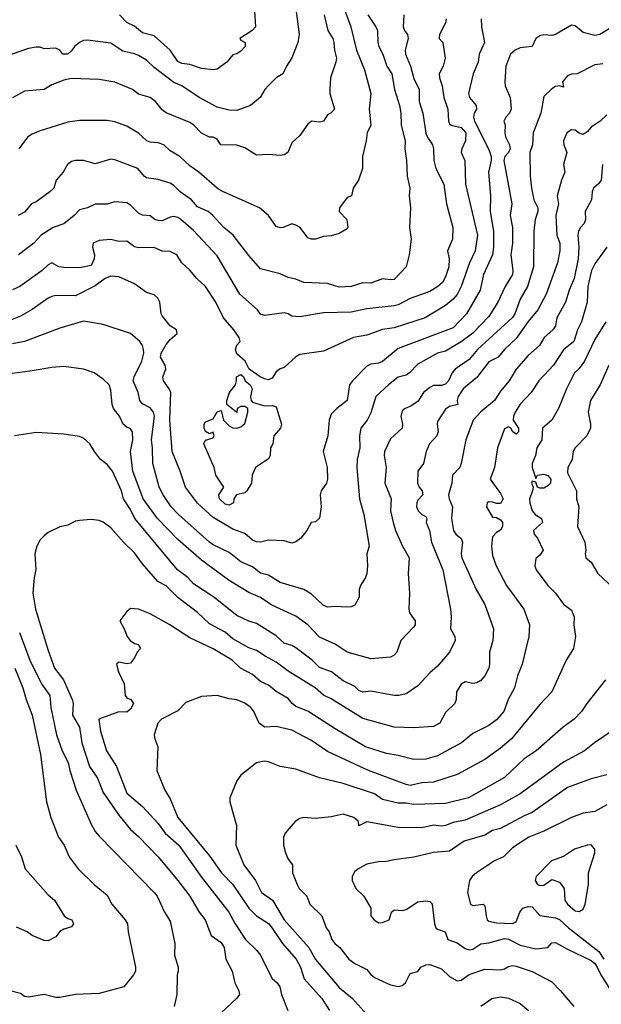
# Model space of a CAD drawing. Header units: metres. Extents: x -46681 to -43747, y -240911 to -237677.
# Tile 271 of 656: x -45106 to -45032, y -240140 to -240015. Entities that reach past the tile are written whole.
import ezdxf

# ---------------------------------------------------------------- set-up
doc = ezdxf.new("R2010")
doc.units = ezdxf.units.M
doc.layers.add('CONTOUR_INDEX', color=1, linetype='Continuous')
doc.layers.add('CONTOUR_INTER', color=3, linetype='Continuous')

msp = doc.modelspace()

# ---------------------------------------------------------------- linework, layer by layer
at = {"layer": 'CONTOUR_INDEX'}
for points, elevation in [([(-45061.46, -240014.52), (-45060.44, -240016.02), (-45060.25, -240016.52), (-45060.21, -240018.02), (-45060.08, -240018.52), (-45059.55, -240019.52), (-45059.03, -240021.02), (-45058.4, -240022.02), (-45058.06, -240024.02), (-45057.42, -240026.02), (-45057.25, -240027.02), (-45057.22, -240028.52), (-45056.71, -240030.52), (-45056.78, -240031.52), (-45056.54, -240033.02), (-45056.46, -240035.02), (-45056.11, -240036.52), (-45056.21, -240037.52), (-45056.02, -240039.02), (-45056.15, -240041.52), (-45055.94, -240043.02), (-45056.2, -240045.02), (-45056.58, -240046.52), (-45058.1, -240048.13), (-45058.6, -240048.2), (-45059.6, -240048.08), (-45061.1, -240048.62), (-45062.1, -240048.56), (-45063.6, -240049.04), (-45065.1, -240049.14), (-45066.6, -240048.64), (-45069.6, -240048.51), (-45070.6, -240048.1), (-45071.6, -240047.9), (-45072.6, -240047.44), (-45075.1, -240046.79), (-45076.6, -240045.08), (-45078.58, -240042.52), (-45079.74, -240041.52), (-45081.15, -240040.02), (-45081.73, -240039.52), (-45083.1, -240038.93), (-45083.87, -240038.02), (-45085.29, -240037.02), (-45086.1, -240036.21), (-45086.6, -240035.92), (-45088.1, -240035.45), (-45089.6, -240035.23), (-45089.9, -240035.02), (-45090.69, -240034.02), (-45093.6, -240032.94), (-45094.1, -240032.86), (-45096.1, -240033.45), (-45097.6, -240033.01), (-45098.6, -240033.02), (-45099.1, -240033.16), (-45099.62, -240033.52), (-45100.17, -240034.52), (-45101.07, -240035.52), (-45101.38, -240036.52), (-45101.87, -240037.02), (-45103.6, -240038.27), (-45104.19, -240038.52), (-45105.1, -240039.6), (-45105.9, -240040.02)], 90), ([(-45031.6, -240020.74), (-45032.6, -240020.86), (-45034.88, -240022.02), (-45035.6, -240022.05), (-45036.1, -240022.25), (-45036.71, -240023.02), (-45036.6, -240023.69), (-45037.1, -240023.52), (-45037.6, -240023.6), (-45038.1, -240023.93), (-45039.1, -240024.91), (-45039.46, -240027.02), (-45040.44, -240029.52), (-45040.55, -240031.02), (-45040.86, -240032.02), (-45040.83, -240035.02), (-45040.67, -240036.52), (-45040.35, -240038.02), (-45039.84, -240039.02), (-45039.84, -240039.52), (-45040.2, -240040.52), (-45040.38, -240042.02), (-45040.43, -240046.52), (-45041.16, -240049.02), (-45042.1, -240050.65), (-45042.8, -240052.52), (-45043.1, -240052.98), (-45047.52, -240057.02), (-45048.6, -240058.29), (-45050.37, -240059.52), (-45050.74, -240060.02), (-45051.21, -240061.02), (-45051.6, -240061.45), (-45052.1, -240061.61), (-45053.1, -240061.61), (-45053.6, -240061.88), (-45054.37, -240062.52), (-45055.1, -240063.66), (-45056.1, -240064.29), (-45056.72, -240064.52), (-45057.1, -240064.84), (-45057.25, -240065.52), (-45057.04, -240066.52), (-45057.09, -240067.02), (-45058.6, -240068.4), (-45059.35, -240070.02), (-45059.39, -240070.52), (-45059.12, -240072.02), (-45059.29, -240074.02), (-45058.51, -240076.02), (-45058.57, -240077.52), (-45058.26, -240079.02), (-45057.96, -240080.02), (-45057.06, -240082.02), (-45056.2, -240083.52), (-45056.34, -240085.52), (-45056.17, -240088.02), (-45056.27, -240090.02), (-45056.16, -240090.52), (-45055.44, -240091.52), (-45055.45, -240092.02), (-45055.6, -240092.27), (-45057.26, -240094.02), (-45057.78, -240095.52), (-45058.1, -240095.89), (-45058.6, -240096.13), (-45061.1, -240096.34), (-45064.1, -240095.5), (-45065.6, -240094.47), (-45067.6, -240093.59), (-45069.1, -240092.02), (-45070.6, -240090.91), (-45073.67, -240089.52), (-45075.1, -240088.57), (-45076.6, -240087.93), (-45079.1, -240086.38), (-45082.6, -240083.82), (-45085.6, -240081.18), (-45088.17, -240078.52), (-45089.99, -240076.02), (-45091.34, -240072.52), (-45091.6, -240070.02), (-45091.33, -240068.52), (-45091.38, -240067.52), (-45091.6, -240067.11), (-45092.1, -240066.9), (-45092.56, -240066.52), (-45093.01, -240065.52), (-45093.76, -240064.52), (-45093.93, -240064.02), (-45094.1, -240062.21), (-45094.35, -240061.52), (-45095.1, -240060.79), (-45096.24, -240060.02), (-45097.6, -240059.52), (-45100.1, -240059.22), (-45101.6, -240059.33), (-45104.1, -240059.77), (-45107.6, -240060.2)], 85), ([(-45030.83, -240059.02), (-45031.93, -240061.52), (-45033.17, -240063.52), (-45033.48, -240065.02), (-45033.17, -240066.52), (-45033.18, -240067.02), (-45033.64, -240068.02), (-45035.1, -240069.52), (-45035.35, -240070.02), (-45035.49, -240071.02), (-45036.05, -240072.02), (-45036.1, -240072.72), (-45034.96, -240075.02), (-45034.93, -240076.02), (-45034.64, -240077.02), (-45034.81, -240079.52), (-45033.9, -240081.52), (-45033.75, -240082.52), (-45033.84, -240083.02), (-45033.76, -240083.52), (-45033.1, -240084.06), (-45032.24, -240085.52), (-45029.6, -240087.97)], 80), ([(-45106.32, -240097.52), (-45105.3, -240100.02), (-45104.88, -240101.52), (-45104.13, -240103.52), (-45103.04, -240108.52), (-45102.3, -240114.52), (-45101.74, -240116.52), (-45100.75, -240119.02), (-45100.07, -240120.02), (-45099.42, -240121.52), (-45098.27, -240123.02), (-45096.22, -240125.02), (-45094.6, -240126.36), (-45094.01, -240127.52), (-45092.29, -240129.52), (-45091.99, -240130.02), (-45091.9, -240131.02), (-45090.97, -240135.52), (-45091, -240136.02), (-45091.23, -240136.52), (-45092.47, -240138.02), (-45095.6, -240138.89), (-45098.6, -240138.98), (-45100.6, -240139.37), (-45101.1, -240139.38), (-45102.6, -240138.98), (-45104.6, -240139.35), (-45105.1, -240139.26), (-45105.6, -240138.88), (-45107.1, -240138.5)], 85), ([(-45031.26, -240099.02), (-45033.65, -240102.02), (-45034.29, -240103.02), (-45035.26, -240104.02), (-45036.65, -240105.02), (-45040.06, -240108.02), (-45041.6, -240109.06), (-45044.1, -240111.44), (-45048.68, -240114.02), (-45051.6, -240114.72), (-45055.6, -240114.86), (-45056.6, -240114.68), (-45057.6, -240114.68), (-45059.6, -240114.22), (-45060.61, -240113.52), (-45064.6, -240112.17), (-45067.6, -240111.46), (-45070.6, -240110.35), (-45072.6, -240110.02), (-45074.1, -240109.42), (-45074.6, -240109.36), (-45075.6, -240109.55), (-45077.6, -240111.15), (-45078.1, -240111.84), (-45078.98, -240114.02), (-45079.01, -240114.52), (-45078.15, -240117.52), (-45078.23, -240120.02), (-45077.22, -240122.52), (-45075.74, -240124.52), (-45074.99, -240126.02), (-45073.59, -240127.02), (-45072.11, -240129.52), (-45068.97, -240133.02), (-45068.1, -240134.57), (-45065.1, -240138.12), (-45063.43, -240139.52), (-45061.6, -240141.56)], 80), ([(-45047.1, -240140.5), (-45045.72, -240139.52), (-45044.6, -240139.28), (-45043.6, -240139.46), (-45042.1, -240140.16), (-45041.04, -240141.02)], 80)]:
    msp.add_lwpolyline(points, dxfattribs=dict(at, elevation=elevation))
at = {"layer": 'CONTOUR_INTER'}
for points, elevation in [([(-45064.72, -240013.02), (-45063.62, -240016.02), (-45062.89, -240019.02), (-45061.88, -240021.52), (-45061.07, -240024.52), (-45061.28, -240026.52), (-45061.09, -240028.52), (-45061.55, -240029.52), (-45061.66, -240030.52), (-45062.15, -240032.52), (-45062.12, -240034.02), (-45062.65, -240035.52), (-45063.31, -240036.52), (-45063.55, -240037.52), (-45064.1, -240037.71), (-45065.05, -240039.02), (-45065.09, -240039.52), (-45064.11, -240040.52), (-45064.02, -240041.52), (-45064.1, -240041.69), (-45065.1, -240042.28), (-45066.1, -240042.6), (-45067.1, -240042.69), (-45068.1, -240043.03), (-45068.6, -240043.02), (-45069.1, -240042.86), (-45070.04, -240041.52), (-45070.6, -240041.24), (-45071.1, -240041.09), (-45072.23, -240041.52), (-45072.6, -240041.57), (-45073.1, -240041.43), (-45074.09, -240040.02), (-45075.23, -240039.02), (-45080.1, -240036.86), (-45080.6, -240036.54), (-45082.93, -240034.52), (-45084.1, -240033.71), (-45085.33, -240032.52), (-45086.6, -240031.8), (-45087.39, -240031.02), (-45088.1, -240030.76), (-45089.1, -240030.69), (-45089.56, -240030.52), (-45090.6, -240029.57), (-45092.1, -240028.64), (-45093.6, -240028.12), (-45094.6, -240027.93), (-45098.1, -240027.92), (-45099.6, -240028.17), (-45103.1, -240029.24), (-45104.1, -240029.66), (-45104.65, -240030.02), (-45105.79, -240031.52)], 91), ([(-45070.6, -240013.76), (-45070.2, -240017.02), (-45070.36, -240018.02), (-45071.1, -240019.97), (-45071.8, -240021.02), (-45072.27, -240022.02), (-45073.1, -240022.54), (-45074.1, -240023.5), (-45074.55, -240024.02), (-45075.13, -240025.02), (-45076.39, -240026.02), (-45078.1, -240026.67), (-45079.1, -240026.63), (-45080.6, -240026.26), (-45082.9, -240025.02), (-45085.1, -240023.54), (-45086.1, -240023.13), (-45088.6, -240021.2), (-45089.6, -240020.29), (-45090.6, -240019.69), (-45091.1, -240019.45), (-45092.6, -240019.13), (-45094.1, -240018.13), (-45097.1, -240017.74), (-45097.6, -240017.78), (-45098.1, -240018.03), (-45098.72, -240018.52), (-45099.1, -240019.09), (-45099.6, -240019.52), (-45100.2, -240019.52), (-45100.61, -240019.02), (-45101.1, -240018.75), (-45102.6, -240018.82), (-45103.1, -240018.63), (-45103.6, -240018.63), (-45104.6, -240018.78), (-45109.62, -240020.52)], 93), ([(-45067, -240014.52), (-45066.55, -240016.52), (-45065.93, -240017.52), (-45065.79, -240018.02), (-45065.71, -240019.02), (-45065.45, -240020.02), (-45065.51, -240020.52), (-45066.2, -240022.52), (-45066.31, -240024.02), (-45066.3, -240024.52), (-45065.69, -240026.52), (-45066.1, -240026.98), (-45066.6, -240027.22), (-45067.1, -240028.03), (-45067.6, -240028.14), (-45068.6, -240028.04), (-45069.1, -240028.39), (-45070.1, -240029.83), (-45071.1, -240030.76), (-45071.64, -240032.02), (-45072.1, -240032.31), (-45072.6, -240032.4), (-45074.1, -240032.27), (-45075.6, -240032.34), (-45077.1, -240031.42), (-45078.1, -240031.07), (-45080.14, -240031.02), (-45080.6, -240030.33), (-45081.1, -240030.06), (-45081.6, -240030.05), (-45082.6, -240029.54), (-45083.59, -240028.52), (-45084.1, -240028.19), (-45087.1, -240026.96), (-45087.6, -240026.57), (-45088.43, -240025.52), (-45089.1, -240025.01), (-45090.6, -240024.6), (-45091.36, -240024.02), (-45093.6, -240023.09), (-45095.6, -240022.71), (-45099.1, -240022.6), (-45100.1, -240022.83), (-45101.6, -240023.41), (-45102.6, -240023.99), (-45105.1, -240024.22), (-45106.6, -240025.08)], 92), ([(-45056.9, -240014.52), (-45056.96, -240016.02), (-45056.8, -240016.52), (-45056.43, -240017.02), (-45056.34, -240017.52), (-45056.73, -240019.02), (-45056.69, -240019.52), (-45056.06, -240021.02), (-45055.6, -240022.6), (-45054.94, -240024.02), (-45054.95, -240025.52), (-45054.48, -240027.02), (-45054.1, -240029.54), (-45053.94, -240030.02), (-45053.23, -240031.02), (-45053.1, -240031.52), (-45053.06, -240033.02), (-45052.81, -240034.02), (-45051.79, -240036.02), (-45051.46, -240038.52), (-45050.67, -240041.52), (-45050.72, -240043.02), (-45051.32, -240044.52), (-45051.11, -240045.52), (-45051.19, -240046.52), (-45051.6, -240047.82), (-45051.97, -240048.52), (-45052.58, -240049.02), (-45053.6, -240049.67), (-45056.1, -240050.57), (-45057.6, -240051.36), (-45058.1, -240051.5), (-45061.6, -240051.89), (-45063.6, -240052.29), (-45067.1, -240052.38), (-45070.1, -240052.9), (-45071.1, -240052.82), (-45071.6, -240052.52), (-45072.1, -240052.4), (-45074.6, -240052.73), (-45075.1, -240052.57), (-45075.48, -240052.02), (-45077.71, -240050.02), (-45080.6, -240045.12), (-45083.6, -240041.91), (-45085.22, -240040.52), (-45085.6, -240040.27), (-45086.1, -240040.15), (-45086.6, -240040.22), (-45087.6, -240040.67), (-45088.1, -240040.65), (-45088.54, -240040.52), (-45089.1, -240040.07), (-45090.1, -240039.97), (-45090.6, -240039.71), (-45091.6, -240038.71), (-45092.1, -240038.41), (-45093.1, -240038.3), (-45093.6, -240038.26), (-45094.6, -240038.57), (-45096.1, -240038.59), (-45097.1, -240039.04), (-45098.1, -240039.3), (-45098.77, -240040.02), (-45100.1, -240041.08), (-45101.45, -240041.52), (-45102.97, -240042.52), (-45103.9, -240043.52), (-45105.85, -240045.02)], 89), ([(-45075.86, -240014.02), (-45075.74, -240016.02), (-45076.15, -240016.52), (-45077.72, -240017.52), (-45077.6, -240017.72), (-45077.07, -240018.02), (-45077.06, -240018.52), (-45077.6, -240019.13), (-45078.1, -240019.46), (-45078.6, -240019.59), (-45079.36, -240020.52), (-45080.6, -240021.42), (-45081.1, -240021.52), (-45082.6, -240021.33), (-45084.1, -240020.82), (-45085.1, -240020.7), (-45085.6, -240020.46), (-45086.6, -240019.02), (-45088.6, -240017.17), (-45090.1, -240016.79), (-45091.1, -240015.95), (-45092.1, -240015.5), (-45093.02, -240014.52)], 94), ([(-45047.07, -240015.02), (-45047.02, -240016.02), (-45046.62, -240018.02), (-45047.3, -240019.52), (-45047.46, -240020.52), (-45048.07, -240022.02), (-45048.66, -240024.52), (-45048.56, -240025.02), (-45047.71, -240026.02), (-45047.64, -240026.52), (-45047.94, -240027.02), (-45048.03, -240027.52), (-45047.89, -240028.02), (-45046.1, -240031.64), (-45045.8, -240032.52), (-45045.77, -240033.02), (-45046.13, -240034.52), (-45045.88, -240037.52), (-45045.92, -240039.52), (-45045.51, -240042.02), (-45045.48, -240044.02), (-45045.64, -240045.02), (-45046.75, -240047.52), (-45047.19, -240049.52), (-45048.91, -240052.52), (-45050.6, -240054.3), (-45057.6, -240056.93), (-45059.6, -240058.56), (-45060.1, -240058.78), (-45061.1, -240058.91), (-45061.6, -240059.17), (-45063.43, -240061.02), (-45063.79, -240061.52), (-45064.09, -240063.52), (-45065.41, -240064.52), (-45066.1, -240065.27), (-45066.39, -240066.02), (-45066.56, -240068.02), (-45067.13, -240070.02), (-45066.61, -240072.02), (-45066.59, -240073.52), (-45066.72, -240074.02), (-45067.38, -240075.02), (-45067.51, -240075.52), (-45067.39, -240077.02), (-45067.6, -240078.46), (-45068.1, -240078.92), (-45068.68, -240079.02), (-45069.22, -240080.02), (-45069.97, -240081.02), (-45070.6, -240081.47), (-45071.1, -240081.63), (-45072.1, -240081.36), (-45074.1, -240081.27), (-45075.1, -240081.51), (-45075.6, -240081.48), (-45076.1, -240081.28), (-45077.1, -240080.42), (-45078.6, -240079.89), (-45081.1, -240078.38), (-45083.1, -240076.56), (-45084.63, -240074.52), (-45085.29, -240072.52), (-45086.32, -240070.02), (-45086.61, -240066.02), (-45086.48, -240062.52), (-45086.7, -240062.02), (-45087.44, -240061.02), (-45087.53, -240060.52), (-45087.14, -240059.52), (-45087.2, -240059.02), (-45087.79, -240058.02), (-45087.73, -240057.52), (-45087.1, -240056.42), (-45086.6, -240055.76), (-45085.69, -240055.02), (-45085.79, -240054.52), (-45086.6, -240054.03), (-45087.6, -240052.77), (-45087.73, -240052.52), (-45087.88, -240051.02), (-45088.16, -240050.52), (-45088.6, -240050.09), (-45089.6, -240049.8), (-45091.1, -240048.69), (-45093.1, -240047.82), (-45094.1, -240047.74), (-45094.83, -240048.02), (-45096.1, -240048.94), (-45098.6, -240050.22), (-45101.1, -240050.19), (-45101.6, -240050.3), (-45102.1, -240050.52), (-45104.1, -240051.97), (-45105.6, -240052.81), (-45107.1, -240053.39)], 87), ([(-45051.52, -240015.02), (-45051.6, -240015.53), (-45052.34, -240017.02), (-45052.41, -240017.52), (-45051.95, -240018.02), (-45051.65, -240020.02), (-45051.87, -240021.02), (-45052.38, -240022.02), (-45052.36, -240022.52), (-45052.01, -240023.52), (-45051.8, -240025.02), (-45051.29, -240026.52), (-45051.22, -240028.02), (-45051.1, -240028.35), (-45050.89, -240028.52), (-45049.6, -240028.82), (-45049.03, -240029.52), (-45049.04, -240030.52), (-45049.53, -240031.52), (-45049.6, -240032.02), (-45049.12, -240033.02), (-45049.04, -240036.02), (-45047.53, -240042.52), (-45047.81, -240044.52), (-45048.55, -240046.02), (-45049.59, -240049.02), (-45050.1, -240050.06), (-45050.6, -240050.66), (-45051.6, -240051.45), (-45054.16, -240053.02), (-45058.1, -240054.29), (-45059.6, -240054.49), (-45061.6, -240055.21), (-45063.3, -240055.52), (-45067.1, -240057.26), (-45070.1, -240057.68), (-45070.6, -240057.97), (-45072.1, -240059.33), (-45072.6, -240059.5), (-45073.1, -240059.87), (-45073.6, -240060.69), (-45074.1, -240060.88), (-45074.6, -240060.76), (-45075.16, -240060.52), (-45076.53, -240059.52), (-45077.06, -240058.52), (-45078.1, -240057.6), (-45078.29, -240057.02), (-45078.1, -240056.47), (-45077.69, -240056.02), (-45077.81, -240055.52), (-45078.49, -240054.52), (-45079.8, -240053.02), (-45080.79, -240051.02), (-45082.08, -240049.02), (-45083.21, -240048.02), (-45084.1, -240046.94), (-45085.11, -240046.02), (-45085.75, -240045.02), (-45086.6, -240044.6), (-45087.6, -240044.56), (-45088.6, -240044.07), (-45090.6, -240044.14), (-45091.1, -240044.01), (-45092.1, -240043.26), (-45093.1, -240043.31), (-45094.1, -240043.05), (-45095.6, -240043.2), (-45096.38, -240043.52), (-45096.44, -240044.02), (-45096.21, -240045.02), (-45096.22, -240045.52), (-45096.6, -240046.37), (-45098.1, -240046.65), (-45100.1, -240046.62), (-45100.74, -240046.52), (-45101.6, -240046.03), (-45102.1, -240046.27), (-45102.83, -240047.02), (-45105.67, -240049.02), (-45106.6, -240049.47)], 88), ([(-45030.6, -240016.18), (-45031.97, -240017.02), (-45032.6, -240017.16), (-45034.1, -240016.77), (-45035.1, -240015.92), (-45035.6, -240015.82), (-45037.6, -240017.02), (-45038.1, -240017.12), (-45039.1, -240017.04), (-45039.6, -240017.19), (-45040.12, -240017.52), (-45040.6, -240018.52), (-45042.1, -240018.71), (-45042.74, -240019.02), (-45043.32, -240019.52), (-45043.94, -240021.02), (-45044.07, -240023.02), (-45044.01, -240023.52), (-45043.38, -240025.02), (-45043.26, -240026.52), (-45043.46, -240027.02), (-45043.94, -240027.52), (-45044.2, -240028.02), (-45043.99, -240028.52), (-45044.04, -240029.52), (-45043.95, -240030.02), (-45043.44, -240031.02), (-45043.39, -240031.52), (-45043.6, -240032.02), (-45044.05, -240032.52), (-45044.2, -240033.02), (-45043.15, -240038.52), (-45043.36, -240040.02), (-45043.07, -240041.52), (-45043.07, -240043.52), (-45043.29, -240045.02), (-45043.02, -240047.02), (-45043.08, -240047.52), (-45044.02, -240049.02), (-45044.93, -240051.02), (-45046.1, -240052.86), (-45048.1, -240054.96), (-45049.6, -240056.08), (-45051.6, -240057.25), (-45052.6, -240057.52), (-45055.1, -240058.9), (-45056.15, -240060.02), (-45056.6, -240060.3), (-45057.6, -240060.55), (-45058.85, -240061.52), (-45060.46, -240063.02), (-45061.1, -240065.1), (-45061.55, -240066.02), (-45062.37, -240067.02), (-45062.54, -240068.02), (-45062.46, -240069.52), (-45062.81, -240071.02), (-45062.85, -240072.02), (-45062.52, -240076.02), (-45061.99, -240078.02), (-45061.29, -240082.02), (-45061.61, -240083.02), (-45061.5, -240084.52), (-45061.58, -240085.52), (-45061.76, -240086.02), (-45062.41, -240087.02), (-45062.57, -240087.52), (-45062.56, -240088.52), (-45063.1, -240089.54), (-45063.6, -240089.76), (-45064.1, -240089.8), (-45065.6, -240089.7), (-45066.6, -240089.79), (-45067.14, -240089.52), (-45068.6, -240088.11), (-45069.6, -240087.55), (-45072.6, -240086.66), (-45074.1, -240085.72), (-45075.1, -240085.45), (-45076.1, -240084.67), (-45077.6, -240084.01), (-45079.1, -240082.82), (-45081.1, -240081.87), (-45081.6, -240081.51), (-45085.53, -240078.02), (-45086.45, -240077.02), (-45087.46, -240075.52), (-45087.97, -240074.52), (-45088.78, -240071.52), (-45088.81, -240069.52), (-45088.94, -240068.52), (-45088.59, -240065.52), (-45088.71, -240065.02), (-45089.1, -240064.46), (-45090.1, -240063.95), (-45090.44, -240063.52), (-45090.66, -240062.52), (-45091.27, -240061.02), (-45091.16, -240060.52), (-45090.17, -240058.52), (-45089.94, -240057.52), (-45089.97, -240057.02), (-45090.11, -240056.52), (-45090.45, -240056.02), (-45091.61, -240055.02), (-45095.1, -240053.85), (-45097.6, -240053.46), (-45100.6, -240054.31), (-45105.1, -240056.02), (-45106.6, -240056.3)], 86), ([(-45031.1, -240027.2), (-45031.92, -240028.02), (-45033.1, -240028.78), (-45033.6, -240029.39), (-45034.1, -240029.72), (-45034.6, -240029.56), (-45035.1, -240029.17), (-45035.6, -240029.14), (-45036.19, -240029.52), (-45036.61, -240030.52), (-45036.56, -240031.02), (-45036.18, -240032.02), (-45036.58, -240033.52), (-45036.43, -240034.52), (-45036.85, -240035.52), (-45037.39, -240037.52), (-45037.25, -240038.52), (-45037.58, -240040.02), (-45037.45, -240042.52), (-45037.07, -240043.52), (-45037.06, -240044.52), (-45037.37, -240046.02), (-45038.81, -240050.02), (-45039.87, -240052.02), (-45041.1, -240053.5), (-45042.6, -240055.66), (-45044.1, -240057.02), (-45044.9, -240058.02), (-45046.1, -240058.62), (-45047.6, -240060.58), (-45049.33, -240062.02), (-45049.98, -240063.02), (-45050.09, -240063.52), (-45050.04, -240064.02), (-45051.1, -240064.3), (-45051.6, -240064.64), (-45052.6, -240066.21), (-45052.67, -240066.52), (-45052.54, -240067.52), (-45052.71, -240068.02), (-45053.61, -240069.02), (-45054.03, -240070.02), (-45054.4, -240071.52), (-45055.1, -240072.52), (-45055.14, -240074.02), (-45054.96, -240074.52), (-45054.56, -240075.02), (-45054.49, -240075.52), (-45055.1, -240076.17), (-45055.24, -240076.52), (-45055.26, -240077.02), (-45055.05, -240077.52), (-45054.6, -240078.01), (-45054.1, -240078.27), (-45053.97, -240078.52), (-45054.04, -240079.02), (-45053.62, -240080.02), (-45053.38, -240081.52), (-45051.93, -240085.02), (-45050.96, -240090.02), (-45050.87, -240091.02), (-45050.94, -240092.52), (-45050.4, -240093.52), (-45050.35, -240094.02), (-45051.09, -240095.52), (-45052.6, -240097.28), (-45053.6, -240098.13), (-45055.1, -240099.76), (-45056.6, -240100.8), (-45057.52, -240101.02), (-45058.1, -240101.02), (-45061.1, -240100.46), (-45062.1, -240100.6), (-45062.6, -240100.36), (-45063.1, -240099.86), (-45064.6, -240099.13), (-45066.08, -240098.02), (-45067.6, -240097.45), (-45068.52, -240096.52), (-45070.6, -240094.93), (-45071.1, -240094.64), (-45072.1, -240094.34), (-45073.1, -240093.44), (-45075.6, -240091.84), (-45076.6, -240091.58), (-45078.1, -240090.82), (-45081.02, -240088.52), (-45083.6, -240086.82), (-45084.34, -240086.02), (-45085.66, -240085.02), (-45091.06, -240078.52), (-45091.6, -240077.38), (-45092.51, -240076.02), (-45092.77, -240075.02), (-45093.91, -240072.52), (-45094.6, -240071.67), (-45095.42, -240071.02), (-45096.21, -240070.02), (-45096.79, -240069.02), (-45097.6, -240068.32), (-45098.1, -240068.11), (-45100.1, -240067.79), (-45103.6, -240067.57), (-45106.37, -240068.02)], 84), ([(-45031.64, -240033.52), (-45031.83, -240035.52), (-45032.1, -240035.94), (-45032.8, -240036.52), (-45032.97, -240037.02), (-45033.02, -240038.02), (-45033.83, -240039.52), (-45033.79, -240040.52), (-45033.96, -240041.02), (-45034.43, -240041.52), (-45034.7, -240042.02), (-45034.79, -240042.52), (-45034.66, -240044.02), (-45034.73, -240045.52), (-45035.25, -240048.02), (-45035.89, -240049.52), (-45036.35, -240051.02), (-45037.43, -240053.02), (-45037.6, -240054.04), (-45037.95, -240054.52), (-45039.04, -240055.52), (-45039.63, -240056.52), (-45041.1, -240057.79), (-45042.6, -240059.56), (-45043.49, -240061.02), (-45044.6, -240062.32), (-45045.38, -240063.52), (-45047.1, -240064.96), (-45048.07, -240066.02), (-45049, -240068.52), (-45049.6, -240071.53), (-45049.79, -240072.02), (-45050.72, -240073.02), (-45050.79, -240074.02), (-45051.22, -240075.52), (-45051.14, -240076.02), (-45050.7, -240077.02), (-45050.83, -240078.52), (-45050.58, -240080.02), (-45050.26, -240080.52), (-45049.6, -240081.06), (-45049.42, -240081.52), (-45049.62, -240083.02), (-45049.52, -240083.52), (-45047.7, -240087.52), (-45046.6, -240089.44), (-45045.51, -240092.52), (-45045.59, -240094.02), (-45046, -240095.52), (-45045.99, -240097.02), (-45046.1, -240097.52), (-45046.6, -240098.51), (-45047.1, -240099.12), (-45047.6, -240099.41), (-45048.1, -240099.48), (-45049.1, -240099.27), (-45049.6, -240099.58), (-45050.21, -240100.52), (-45050.25, -240101.52), (-45050.42, -240102.02), (-45051.6, -240103.18), (-45052.32, -240104.52), (-45053.1, -240104.94), (-45055.6, -240105.13), (-45058.1, -240105.05), (-45062.1, -240103.95), (-45066.1, -240101.44), (-45067.1, -240100.95), (-45068.17, -240100.02), (-45071.6, -240097.93), (-45073.1, -240096.75), (-45074.51, -240096.02), (-45075.6, -240095.29), (-45076.6, -240094.96), (-45078.6, -240093.81), (-45079.6, -240092.96), (-45081.6, -240091.92), (-45083.1, -240090.45), (-45085.6, -240088.55), (-45087.1, -240087.09), (-45088.14, -240086.52), (-45090.1, -240084.28), (-45091.1, -240082.88), (-45092.49, -240081.52), (-45094.1, -240079.71), (-45095.1, -240078.99), (-45095.6, -240078.79), (-45096.6, -240078.66), (-45098.1, -240078.76), (-45098.6, -240078.87), (-45099.6, -240079.38), (-45100.6, -240079.59), (-45102.1, -240080.31), (-45102.6, -240080.7), (-45103.1, -240081.24), (-45103.52, -240082.02), (-45103.77, -240083.02), (-45103.65, -240085.02), (-45103.88, -240086.02), (-45104.02, -240088.02), (-45103.69, -240090.02), (-45102.1, -240095.29), (-45101.29, -240097.52), (-45100.12, -240099.02), (-45099.04, -240101.52), (-45098.91, -240102.02), (-45098.97, -240103.52), (-45098.11, -240105.02), (-45097.8, -240107.02), (-45096.81, -240110.02), (-45095.8, -240111.52), (-45095.1, -240113.34), (-45093.1, -240116.23), (-45091.64, -240118.02), (-45090.6, -240118.93), (-45088.1, -240121.52), (-45085.61, -240124.52), (-45084.07, -240126.52), (-45082.9, -240128.52), (-45082.15, -240129.52), (-45081.38, -240131.52), (-45080.1, -240132.38), (-45079.72, -240133.02), (-45079.5, -240134.52), (-45078.72, -240136.02), (-45078.37, -240137.52), (-45077.85, -240138.52), (-45077.78, -240139.02), (-45078.1, -240139.48), (-45080.1, -240141.33)], 83), ([(-45031.1, -240044.02), (-45032.6, -240046.14), (-45033.03, -240047.02), (-45033.51, -240049.02), (-45033.58, -240051.02), (-45034.31, -240053.52), (-45034.81, -240054.52), (-45035.27, -240056.02), (-45036.6, -240057.1), (-45037.87, -240059.02), (-45039.73, -240061.02), (-45040.69, -240062.52), (-45042.1, -240063.99), (-45042.75, -240065.02), (-45042.97, -240065.52), (-45043, -240066.02), (-45042.31, -240067.02), (-45042.32, -240067.52), (-45042.6, -240067.8), (-45043.05, -240067.52), (-45043.28, -240067.02), (-45043.6, -240066.88), (-45044.1, -240067.13), (-45044.99, -240069.52), (-45045.36, -240072.02), (-45045.92, -240073.52), (-45044.6, -240075.32), (-45044.27, -240076.02), (-45044.6, -240076.62), (-45045.1, -240076.62), (-45045.6, -240076.42), (-45046.1, -240076.38), (-45046.29, -240076.52), (-45046.4, -240077.02), (-45045.6, -240078.34), (-45045.1, -240078.38), (-45044.6, -240078.68), (-45044.37, -240079.02), (-45044.34, -240079.52), (-45044.6, -240079.98), (-45045.1, -240080.28), (-45045.6, -240080.85), (-45045.75, -240082.02), (-45045.6, -240083.21), (-45045.17, -240084.52), (-45043.85, -240087.02), (-45041.63, -240090.02), (-45040.9, -240092.02), (-45041.02, -240093.52), (-45041.83, -240097.02), (-45042.44, -240098.52), (-45042.81, -240100.02), (-45043.64, -240101.52), (-45044.19, -240103.02), (-45045.1, -240104.09), (-45046.1, -240104.84), (-45048.1, -240105.85), (-45049.58, -240107.02), (-45052.6, -240108.69), (-45054.1, -240109.08), (-45055.6, -240109.13), (-45057.6, -240108.62), (-45059.1, -240108.38), (-45061.75, -240107.52), (-45065.6, -240105.25), (-45069.1, -240102.98), (-45070.6, -240102.39), (-45071.08, -240102.02), (-45071.6, -240101.37), (-45073.1, -240100.48), (-45074.1, -240099.68), (-45075.1, -240099.21), (-45076.1, -240098.34), (-45077.63, -240097.52), (-45078.72, -240096.52), (-45081.1, -240095.07), (-45084.1, -240093.66), (-45086.61, -240092.02), (-45089.1, -240090.64), (-45090.6, -240090.03), (-45091.6, -240089.95), (-45092.1, -240090.33), (-45092.99, -240091.52), (-45092.42, -240092.52), (-45092.04, -240093.52), (-45091.68, -240094.02), (-45091.1, -240094.42), (-45090.65, -240094.52), (-45090.33, -240095.02), (-45090.78, -240095.52), (-45091.1, -240096.22), (-45091.6, -240096.88), (-45092.1, -240096.97), (-45093.1, -240096.79), (-45093.39, -240097.02), (-45093.16, -240098.02), (-45092.42, -240099.52), (-45092.3, -240101.02), (-45092.1, -240101.31), (-45091.58, -240101.52), (-45091.23, -240102.02), (-45091.6, -240102.73), (-45092.1, -240103.11), (-45093.1, -240103.09), (-45095.63, -240104.02), (-45095.43, -240105.52), (-45094.67, -240108.02), (-45093.39, -240110.02), (-45092.1, -240113.41), (-45090.1, -240115.13), (-45088.1, -240117.26), (-45087.21, -240118.52), (-45085.48, -240120.02), (-45082.6, -240124.11), (-45079.14, -240128.52), (-45078.33, -240130.02), (-45077.02, -240132.02), (-45075.6, -240133.35), (-45075.1, -240133.99), (-45073.89, -240136.52), (-45073.6, -240136.98), (-45072.97, -240137.52), (-45072.66, -240138.02), (-45072.42, -240139.02), (-45071.61, -240141.02)], 82), ([(-45031.23, -240053.52), (-45032.6, -240055.76), (-45033.95, -240058.52), (-45034.6, -240059.44), (-45035.18, -240060.02), (-45036.21, -240062.02), (-45037.24, -240064.52), (-45038.1, -240066.01), (-45039.27, -240067.02), (-45039.35, -240068.52), (-45040, -240069.52), (-45040.15, -240070.52), (-45040.59, -240071.52), (-45040.57, -240072.02), (-45040.1, -240073.43), (-45039.92, -240073.02), (-45039.1, -240072.87), (-45038.6, -240073.04), (-45038.19, -240073.52), (-45038.27, -240074.02), (-45038.6, -240074.38), (-45039.1, -240074.66), (-45039.6, -240074.66), (-45039.9, -240074.52), (-45040.1, -240073.88), (-45040.6, -240073.77), (-45040.66, -240074.02), (-45040.45, -240074.52), (-45040.52, -240075.02), (-45040.92, -240076.02), (-45040.86, -240076.52), (-45040.58, -240077.52), (-45040.21, -240078.02), (-45039.41, -240078.52), (-45039.27, -240079.02), (-45040.39, -240080.02), (-45040.31, -240080.52), (-45039.9, -240081.02), (-45039.18, -240082.52), (-45039.6, -240083.19), (-45040.1, -240083.59), (-45040.25, -240084.52), (-45040.08, -240085.02), (-45038.6, -240087.04), (-45037.6, -240088.02), (-45036.6, -240089.4), (-45035.6, -240090.18), (-45035.23, -240091.02), (-45035.27, -240092.02), (-45035.06, -240093.52), (-45035.31, -240095.02), (-45036.27, -240096.52), (-45038.06, -240100.52), (-45039.6, -240102.17), (-45043.22, -240106.52), (-45044.6, -240107.7), (-45046.6, -240109.13), (-45050.1, -240111.06), (-45053.1, -240112.04), (-45054.6, -240112.12), (-45056.1, -240112.43), (-45056.6, -240112.33), (-45061.39, -240110.52), (-45066.6, -240108.13), (-45068.6, -240106.72), (-45071.1, -240105.43), (-45073.1, -240104.94), (-45074.6, -240105.01), (-45075.26, -240104.52), (-45075.95, -240103.02), (-45076.34, -240102.52), (-45077.1, -240101.97), (-45078.1, -240101.54), (-45079.1, -240101.43), (-45080.6, -240101.01), (-45082.6, -240101.15), (-45084.6, -240101.9), (-45085.6, -240102.94), (-45087.66, -240104.02), (-45088.13, -240104.52), (-45088.6, -240106.02), (-45088.54, -240106.52), (-45088.16, -240107.52), (-45088.28, -240110.52), (-45087.27, -240113.02), (-45086.6, -240114.12), (-45085.59, -240116.52), (-45081.6, -240121.39), (-45080.04, -240123.52), (-45078.63, -240125.02), (-45076.58, -240128.02), (-45075.6, -240129.01), (-45074.1, -240129.98), (-45073.6, -240130.56), (-45072.32, -240132.52), (-45070.57, -240134.52), (-45070.01, -240135.52), (-45069.54, -240137.02), (-45067.3, -240139.52), (-45066.32, -240141.02)], 81), ([(-45078.16, -240060.52), (-45077.6, -240060.2), (-45077.25, -240060.52), (-45077.06, -240061.02), (-45076.42, -240061.52), (-45076.17, -240062.02), (-45076.39, -240063.02), (-45076.28, -240063.52), (-45076.1, -240063.72), (-45074.6, -240064.21), (-45073.6, -240064.16), (-45073.1, -240064.34), (-45072.45, -240066.52), (-45072.55, -240067.02), (-45073.41, -240068.02), (-45073.54, -240069.02), (-45073.81, -240069.52), (-45073.86, -240070.52), (-45074.1, -240070.94), (-45075.72, -240072.02), (-45076.14, -240073.02), (-45076.24, -240074.02), (-45076.82, -240075.02), (-45077.1, -240075.27), (-45078.16, -240075.52), (-45078.49, -240076.02), (-45078.52, -240076.52), (-45079.1, -240076.83), (-45079.6, -240076.71), (-45080.33, -240076.02), (-45080.38, -240075.52), (-45079.78, -240074.52), (-45080.77, -240073.02), (-45080.99, -240072.02), (-45082.31, -240069.02), (-45082.1, -240068.55), (-45081.1, -240068.25), (-45080.98, -240068.02), (-45081.1, -240067.53), (-45081.6, -240067.75), (-45082.1, -240067.46), (-45082.28, -240067.02), (-45082.26, -240066.52), (-45082.1, -240066.23), (-45081.1, -240065.85), (-45080.6, -240064.98), (-45080.1, -240064.8), (-45079.8, -240066.02), (-45079.1, -240066.73), (-45078.6, -240066.98), (-45078.1, -240067.03), (-45077.6, -240066.88), (-45077.1, -240066.43), (-45076.71, -240065.02), (-45076.71, -240064.52), (-45077.1, -240064.29), (-45077.6, -240064.28), (-45078.05, -240064.52), (-45078.1, -240065.04), (-45079.39, -240064.02), (-45079.36, -240063.52), (-45079.04, -240062.52), (-45078.28, -240061.52), (-45078.13, -240061.02), (-45078.16, -240060.52)], 88), ([(-45105.73, -240093.02), (-45104.4, -240096.52), (-45102.94, -240099.52), (-45101.86, -240101.02), (-45101.76, -240102.52), (-45101.03, -240106.02), (-45100.32, -240108.02), (-45099.52, -240109.52), (-45099.33, -240110.52), (-45098.53, -240113.02), (-45096.6, -240117.36), (-45096.1, -240118.28), (-45095.6, -240118.9), (-45088.6, -240126.03), (-45088.23, -240126.52), (-45087.32, -240128.52), (-45086.6, -240129.68), (-45085.97, -240132.52), (-45086.01, -240134.02), (-45085.58, -240135.52), (-45085.58, -240136.02), (-45085.69, -240136.52), (-45085.75, -240139.02), (-45086.08, -240140.52)], 84), ([(-45028.99, -240104.52), (-45032.67, -240107.02), (-45033.91, -240108.02), (-45036.6, -240109.48), (-45042.09, -240113.52), (-45044.6, -240114.9), (-45049.1, -240116.83), (-45050.6, -240117.13), (-45051.6, -240117.52), (-45052.1, -240117.59), (-45053.1, -240117.47), (-45054.6, -240117.81), (-45057.6, -240117.78), (-45061.6, -240117.08), (-45062.6, -240117.55), (-45062.64, -240117.02), (-45063.23, -240116.52), (-45064.6, -240116.07), (-45066.1, -240116.42), (-45068.1, -240116.62), (-45069.6, -240116.52), (-45070.1, -240116.65), (-45070.71, -240117.02), (-45071.95, -240118.52), (-45072.18, -240119.02), (-45072.18, -240120.02), (-45071.94, -240121.02), (-45071.6, -240121.82), (-45071.04, -240122.52), (-45071.02, -240123.52), (-45070.46, -240125.02), (-45070.2, -240125.52), (-45069.21, -240126.52), (-45068.84, -240127.52), (-45067.32, -240129.02), (-45066.77, -240130.52), (-45066.39, -240131.02), (-45066.04, -240132.02), (-45065.66, -240132.52), (-45065.03, -240133.02), (-45063.87, -240134.52), (-45063.1, -240135.07), (-45061.6, -240135.83), (-45061.1, -240136.47), (-45060.6, -240136.83), (-45058.6, -240137.79), (-45057.6, -240137.99), (-45057.1, -240137.84), (-45056.66, -240137.52), (-45056.1, -240136.32), (-45055.1, -240136.07), (-45054.72, -240135.52), (-45054.1, -240135.23), (-45053.6, -240135.17), (-45052.1, -240135.72), (-45051.1, -240136.72), (-45050.1, -240137.27), (-45049.6, -240137.16), (-45048.6, -240136.48), (-45046.6, -240135.8), (-45044.6, -240135.86), (-45044.1, -240135.75), (-45043.6, -240135.45), (-45043.1, -240135.33), (-45042.6, -240135.38), (-45040.6, -240136.08), (-45038.1, -240137.4), (-45036.96, -240138.52), (-45035.29, -240140.52)], 79), ([(-45031.1, -240111.1), (-45033.1, -240111.58), (-45036.1, -240112.71), (-45040.6, -240115.89), (-45041.6, -240116.28), (-45044.6, -240117.92), (-45045.6, -240118.17), (-45046.6, -240118.75), (-45049.22, -240119.52), (-45051.1, -240120.8), (-45053.1, -240120.97), (-45055.6, -240121.57), (-45058.1, -240121.87), (-45059.1, -240122.11), (-45060.1, -240122.16), (-45061.6, -240122.46), (-45062.6, -240122.97), (-45063.1, -240123.37), (-45063.47, -240124.02), (-45063.44, -240124.52), (-45063, -240125.52), (-45061.99, -240126.52), (-45061.1, -240128.01), (-45061.06, -240129.02), (-45060.64, -240129.52), (-45060.1, -240129.88), (-45059.6, -240129.87), (-45058.77, -240129.52), (-45058.47, -240128.52), (-45058.1, -240128.26), (-45057.1, -240128.32), (-45056.6, -240128.22), (-45055.1, -240127.22), (-45054.1, -240127.08), (-45053.6, -240127.17), (-45053.3, -240127.52), (-45053.01, -240130.02), (-45052.8, -240130.52), (-45052.6, -240130.7), (-45051.64, -240131.02), (-45051.28, -240132.02), (-45050.1, -240132.44), (-45049.1, -240133.16), (-45048.6, -240133.34), (-45048.1, -240133.26), (-45047.1, -240132.55), (-45046.1, -240132.44), (-45044.1, -240131.88), (-45043.6, -240131.96), (-45042.1, -240132.75), (-45040.1, -240133.21), (-45038.6, -240133.04), (-45038.1, -240132.44), (-45037.6, -240132.39), (-45036.1, -240133.24), (-45033.1, -240134.66), (-45032.6, -240135.08), (-45032.32, -240135.52), (-45031.85, -240136.52), (-45030.1, -240139.26)], 78), ([(-45031.1, -240114.9), (-45032.6, -240115.76), (-45034.1, -240115.96), (-45035.6, -240116.51), (-45039.1, -240118.26), (-45041, -240119.02), (-45043.1, -240120.37), (-45044.21, -240121.52), (-45045.35, -240122.02), (-45047.66, -240123.52), (-45048.21, -240124.02), (-45048.53, -240124.52), (-45048.78, -240126.02), (-45048.42, -240127.52), (-45048.1, -240127.71), (-45046.81, -240127.52), (-45046.6, -240127.73), (-45046.43, -240129.02), (-45046.29, -240129.52), (-45046.1, -240129.68), (-45045.1, -240129.9), (-45043.1, -240130), (-45042.6, -240129.78), (-45042.15, -240128.52), (-45041.76, -240128.02), (-45041.1, -240127.82), (-45040.6, -240127.88), (-45039.6, -240128.96), (-45037.6, -240129.26), (-45037.1, -240129.46), (-45035.98, -240130.52), (-45032.12, -240133.52), (-45031.46, -240134.52)], 77), ([(-45106.19, -240120.02), (-45105.49, -240121.52), (-45105, -240123.02), (-45102.1, -240126.32), (-45101.28, -240127.02), (-45100.03, -240129.02), (-45099.6, -240129.36), (-45099.09, -240129.52), (-45098.86, -240130.02), (-45099.1, -240130.42), (-45100.1, -240130.69), (-45100.6, -240131.01), (-45101.1, -240131.66), (-45102.1, -240132.2), (-45102.6, -240132.13), (-45104.1, -240131.5), (-45104.76, -240131.02), (-45106.1, -240130.44)], 86), ([(-45033.1, -240119.99), (-45033.6, -240120.02), (-45035.18, -240120.52), (-45036.6, -240121.45), (-45038.12, -240122.02), (-45040.06, -240124.02), (-45040.19, -240124.52), (-45039.91, -240125.02), (-45039.6, -240125.16), (-45039.1, -240125.09), (-45038.1, -240124.39), (-45037.1, -240124.73), (-45036.51, -240125.52), (-45036.41, -240127.02), (-45036.1, -240127.52), (-45035.1, -240128.37), (-45034.6, -240128.47), (-45034.1, -240128.16), (-45033.83, -240127.52), (-45033.42, -240125.02), (-45033.41, -240123.52), (-45032.61, -240121.02), (-45032.61, -240120.52), (-45033.1, -240119.99)], 76)]:
    msp.add_lwpolyline(points, dxfattribs=dict(at, elevation=elevation))

doc.saveas('drawing.dxf')
